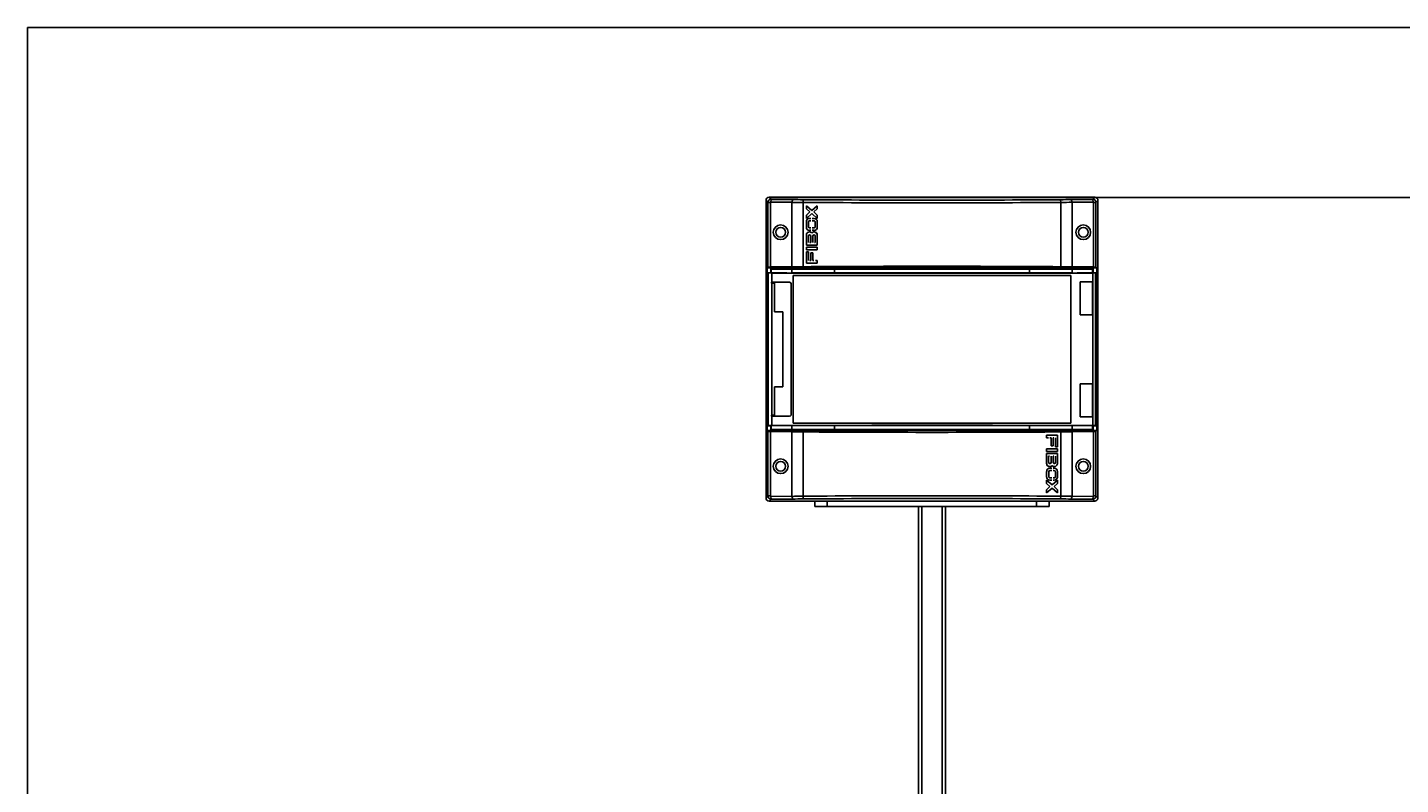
# Model space of a CAD drawing. Extents: x -132501 to 411300, y -42818 to 427495.
# Tile 296 of 330: x 248450 to 249716, y 243512 to 244210. Entities that reach past the tile are written whole.
import ezdxf

# ---------------------------------------------------------------- set-up
doc = ezdxf.new("R2010")
doc.units = 0
doc.header["$LTSCALE"] = 50
doc.layers.get('0').update_dxf_attribs({"linetype": 'CONTINUOUS'})
doc.layers.get('Defpoints').update_dxf_attribs({"linetype": 'CONTINUOUS'})
for name, color, linetype in [('11_FIBOX_MCE14_M', 7, 'CONTINUOUS'), ('96153117_FT_STAN', 7, 'CONTINUOUS'), ('Default', 7, 'CONTINUOUS'), ('SF_LAYOUT', 7, 'CONTINUOUS')]:
    doc.layers.add(name, color=color, linetype=linetype)
doc.styles.add('SEACAD_Solid_Edge_ANSI', font='txt')
doc.dimstyles.new('DIN', dxfattribs={"dimtxt": 3.5, "dimasz": 1.75, "dimexe": 1.75, "dimexo": 0, "dimgap": 1.75, "dimtad": 1, "dimlfac": 10, "dimtxsty": 'SEACAD_Solid_Edge_ANSI', "dimblk1": '_SE_FILLED', "dimblk2": '_SE_FILLED', "dimsah": 1, "dimcen": 1.75, "dimadec": 1, "dimazin": 0, "dimtfac": 1, "dimtmove": 0, "dimatfit": 3, "dimfxl": 0, "dimtolj": 1, "dimarcsym": 0})

# ---------------------------------------------------------------- blocks, each defined once
blk = doc.blocks.new('SE')
at = {"layer": '11_FIBOX_MCE14_M', "color": 7, "linetype": 'Continuous'}
for p, q in [((73.27, 275.87), (73.09, 276.05)), ((73.09, 276.05), (73.09, 276)), ((73.09, 248.67), (73.09, 276.02)), ((73.09, 276), (73.09, 248.7)), ((73.44, 276.35), (73.39, 276.35)), ((73.39, 276.35), (73.57, 276.16)), ((73.41, 276.34), (103.37, 276.34)), ((103.34, 276.35), (73.44, 276.35)), ((73.57, 276.16), (73.53, 275.91)), ((73.57, 276.16), (75.55, 276.15)), ((75.55, 276.15), (75.47, 275.89)), ((76.53, 276.13), (76.5, 275.88)), ((100.25, 276.13), (100.28, 275.88)), ((101.23, 276.15), (103.21, 276.16)), ((101.23, 276.15), (101.3, 275.89)), ((103.21, 276.16), (103.39, 276.35)), ((103.21, 276.16), (103.24, 275.91)), ((103.39, 276.35), (103.34, 276.35)), ((103.69, 276.05), (103.51, 275.87)), ((103.69, 276), (103.69, 276.05)), ((103.69, 276.02), (103.69, 248.67)), ((103.69, 248.7), (103.69, 276)), ((73.27, 275.87), (73.49, 275.87)), ((73.27, 269.92), (73.27, 275.87)), ((73.49, 275.87), (73.49, 269.93)), ((75.47, 275.89), (73.53, 275.91)), ((75.47, 275.89), (75.47, 269.94)), ((76.5, 275.88), (76.5, 269.96)), ((77.32, 275.15), (76.82, 275.58)), ((76.82, 275.58), (76.82, 275.58)), ((77.32, 275.15), (76.82, 275.58)), ((76.82, 275.58), (76.82, 275.28)), ((76.82, 275.28), (77.12, 275)), ((77.12, 275), (76.82, 274.72)), ((76.82, 274.41), (77.32, 274.85)), ((76.82, 274.41), (77.32, 274.85)), ((76.82, 274.72), (76.82, 274.41)), ((77.81, 275.58), (77.32, 275.15)), ((77.32, 274.85), (77.81, 274.41)), ((77.51, 275), (77.81, 275.28)), ((77.51, 275), (77.81, 275.28)), ((77.81, 274.72), (77.51, 275)), ((77.51, 275), (77.51, 275)), ((77.81, 274.72), (77.51, 275)), ((77.81, 275.28), (77.81, 275.58)), ((77.81, 275.58), (77.81, 275.58)), ((77.81, 275.28), (77.81, 275.58)), ((77.81, 275.28), (77.81, 275.28)), ((77.81, 274.41), (77.81, 274.72)), ((77.81, 274.72), (77.81, 274.72)), ((77.81, 274.41), (77.81, 274.72)), ((100.28, 275.88), (100.28, 269.96)), ((103.24, 275.91), (101.3, 275.89)), ((101.3, 275.89), (101.3, 269.94)), ((103.29, 269.93), (103.29, 275.87)), ((103.51, 275.87), (103.29, 275.87)), ((103.51, 275.87), (103.51, 269.92)), ((76.82, 274.41), (76.82, 274.41)), ((76.82, 274.12), (76.82, 273.59)), ((77.01, 274.08), (77.01, 274.08)), ((77.01, 274.08), (77.01, 273.63)), ((77.01, 274.08), (77.01, 273.63)), ((77.01, 273.63), (77.01, 273.63)), ((77.22, 274.41), (77.1, 274.41)), ((77.22, 274.19), (77.11, 274.19)), ((77.11, 273.53), (77.11, 273.53)), ((77.11, 273.53), (77.22, 273.53)), ((77.53, 274.41), (77.35, 274.41)), ((77.52, 274.19), (77.35, 274.19)), ((77.35, 273.53), (77.52, 273.53)), ((77.53, 274.41), (77.46, 274.41)), ((77.52, 273.53), (77.52, 273.53)), ((77.53, 274.41), (77.53, 274.41)), ((77.63, 273.63), (77.63, 274.08)), ((77.81, 274.41), (77.81, 274.41)), ((77.81, 273.59), (77.81, 274.12)), ((77.81, 274.12), (77.81, 274.12)), ((77.81, 273.59), (77.81, 274.12)), ((77.81, 273.59), (77.81, 273.59)), ((76.82, 272.87), (76.82, 271.94)), ((77, 272.77), (77, 272.77)), ((77, 272.77), (77, 272.19)), ((77, 272.77), (77, 272.19)), ((77.1, 273.31), (77.22, 273.31)), ((77.14, 272.19), (77.23, 272.19)), ((77.23, 272.19), (77.23, 272.77)), ((77.35, 273.31), (77.53, 273.31)), ((77.41, 272.77), (77.4, 272.77)), ((77.4, 272.77), (77.4, 272.19)), ((77.41, 272.77), (77.41, 272.19)), ((77.53, 273.31), (77.53, 273.31)), ((77.55, 272.19), (77.63, 272.19)), ((77.63, 272.19), (77.63, 272.77)), ((77.81, 271.94), (77.81, 272.87)), ((77.81, 272.87), (77.81, 272.87)), ((77.81, 271.94), (77.81, 272.87)), ((76.82, 271.94), (77.81, 271.94)), ((77.81, 271.77), (76.82, 271.77)), ((76.82, 271.77), (76.82, 271.52)), ((76.82, 271.52), (77.81, 271.52)), ((77, 271.34), (76.82, 271.34)), ((76.82, 271.34), (76.82, 270.27)), ((77, 270.52), (77, 271.34)), ((77, 271.34), (77, 271.34)), ((77, 270.52), (77, 271.34)), ((77.4, 271.23), (77.23, 271.23)), ((77.23, 271.23), (77.23, 270.52)), ((77.41, 271.23), (77.4, 271.23)), ((77.4, 270.52), (77.4, 271.23)), ((77.41, 270.52), (77.41, 271.23)), ((77.81, 271.77), (77.75, 271.77)), ((77.81, 271.94), (77.81, 271.94)), ((77.81, 271.52), (77.81, 271.77)), ((77.81, 271.77), (77.81, 271.77)), ((77.81, 271.52), (77.81, 271.77)), ((77.81, 271.52), (77.81, 271.52)), ((73.27, 269.92), (73.2, 269.85)), ((73.2, 269.85), (103.58, 269.85)), ((73.2, 269.85), (73.2, 254.85)), ((73.49, 269.93), (73.27, 269.92)), ((73.49, 269.93), (75.47, 269.94)), ((73.58, 269.73), (73.54, 269.75)), ((73.54, 269.4), (73.54, 269.75)), ((73.54, 269.75), (103.24, 269.75)), ((73.58, 269.38), (73.58, 269.73)), ((75.48, 269.73), (73.58, 269.73)), ((75.48, 269.38), (75.48, 269.73)), ((79.39, 269.73), (75.48, 269.73)), ((76.82, 270.27), (77.81, 270.27)), ((77.23, 270.52), (77.14, 270.52)), ((77.51, 270.52), (77.4, 270.52)), ((77.81, 270.52), (77.64, 270.52)), ((77.81, 270.27), (77.81, 270.52)), ((77.81, 270.52), (77.81, 270.52)), ((77.81, 270.27), (77.81, 270.52)), ((77.81, 270.27), (77.81, 270.27)), ((79.39, 269.38), (79.39, 269.73)), ((97.39, 269.38), (97.39, 269.73)), ((101.3, 269.73), (97.39, 269.73)), ((101.3, 269.94), (103.29, 269.93)), ((101.3, 269.38), (101.3, 269.73)), ((103.2, 269.73), (101.3, 269.73)), ((103.24, 269.75), (103.2, 269.73)), ((103.2, 269.38), (103.2, 269.73)), ((103.24, 269.75), (103.24, 269.4)), ((103.51, 269.92), (103.29, 269.93)), ((103.51, 269.92), (103.58, 269.85)), ((103.58, 254.85), (103.58, 269.85)), ((73.54, 269.4), (73.24, 269.4)), ((73.24, 269.4), (73.3, 269.38)), ((73.24, 266.45), (73.24, 269.4)), ((73.3, 269.38), (73.62, 269.37)), ((73.3, 255.32), (73.3, 269.38)), ((73.58, 269.38), (73.54, 269.4)), ((73.62, 268.52), (73.59, 268.52)), ((73.59, 268.52), (73.59, 268.43)), ((73.59, 268.43), (73.62, 268.43)), ((73.62, 269.37), (73.62, 268.52)), ((73.88, 268.43), (73.62, 268.43)), ((73.62, 268.43), (73.62, 256.27)), ((73.88, 265.81), (73.88, 268.43)), ((79.39, 269.38), (75.48, 269.38)), ((75.59, 255.55), (75.59, 269.15)), ((75.59, 269.15), (101.19, 269.15)), ((75.6, 269.15), (75.6, 255.55)), ((101.3, 269.38), (97.39, 269.38)), ((101.18, 255.55), (101.18, 269.15)), ((101.19, 255.55), (101.19, 269.15)), ((102.05, 268.57), (103.21, 268.57)), ((102.05, 265.52), (102.05, 268.57)), ((103.24, 269.4), (103.2, 269.38)), ((103.2, 268.57), (103.2, 265.52)), ((103.21, 269.37), (103.48, 269.38)), ((103.21, 268.57), (103.21, 269.37)), ((103.21, 255.32), (103.21, 269.37)), ((103.21, 269.37), (103.21, 269.37)), ((103.21, 268.57), (103.21, 265.52)), ((103.54, 269.4), (103.24, 269.4)), ((103.48, 269.38), (103.54, 269.4)), ((103.48, 269.38), (103.48, 255.32)), ((103.54, 268.57), (103.48, 268.57)), ((103.48, 265.52), (103.48, 268.57)), ((103.52, 265.52), (103.52, 268.57)), ((103.54, 268.57), (103.54, 269.4)), ((75.41, 268.37), (75.41, 256.33)), ((73.24, 266.45), (73.29, 266.45)), ((73.29, 266.45), (73.29, 258.25)), ((74.65, 258.88), (74.65, 265.81)), ((103.21, 265.52), (102.05, 265.52)), ((103.21, 259.17), (103.21, 265.52)), ((103.54, 265.52), (103.48, 265.52)), ((103.54, 259.17), (103.54, 265.52)), ((73.28, 261.03), (73.28, 259.67)), ((73.29, 261.03), (73.28, 261.03)), ((73.28, 259.67), (73.29, 259.67)), ((73.29, 258.25), (73.24, 258.25)), ((73.24, 255.3), (73.24, 258.25)), ((73.88, 256.27), (73.88, 258.88)), ((102.05, 256.12), (102.05, 259.17)), ((102.05, 259.17), (103.21, 259.17)), ((103.2, 259.17), (103.2, 256.12)), ((103.21, 259.17), (103.21, 256.12)), ((103.54, 259.17), (103.48, 259.17)), ((103.48, 256.12), (103.48, 259.17)), ((103.52, 256.12), (103.52, 259.17)), ((73.59, 256.27), (73.59, 256.17)), ((73.62, 256.27), (73.59, 256.27)), ((73.59, 256.17), (73.62, 256.17)), ((73.62, 256.27), (73.88, 256.27)), ((73.62, 256.17), (73.62, 255.32)), ((103.21, 256.12), (102.05, 256.12)), ((103.21, 255.32), (103.21, 256.12)), ((103.54, 256.12), (103.48, 256.12)), ((103.54, 255.3), (103.54, 256.12)), ((103.58, 254.85), (73.2, 254.85)), ((73.27, 254.77), (73.2, 254.85)), ((73.3, 255.32), (73.24, 255.3)), ((73.24, 255.3), (73.54, 255.3)), ((73.27, 254.77), (73.49, 254.76)), ((73.27, 248.83), (73.27, 254.77)), ((73.62, 255.32), (73.3, 255.32)), ((75.47, 254.75), (73.49, 254.76)), ((73.49, 254.76), (73.49, 248.83)), ((73.54, 255.3), (73.58, 255.31)), ((73.54, 255.3), (73.54, 254.95)), ((73.54, 254.95), (73.58, 254.96)), ((103.24, 254.95), (73.54, 254.95)), ((73.58, 255.31), (73.58, 254.96)), ((73.58, 254.96), (75.48, 254.96)), ((75.47, 248.8), (75.47, 254.75)), ((75.48, 255.31), (79.39, 255.31)), ((75.48, 255.31), (75.48, 254.96)), ((75.48, 254.96), (79.39, 254.96)), ((75.59, 255.55), (101.19, 255.55)), ((76.5, 248.81), (76.5, 254.73)), ((79.39, 255.31), (79.39, 254.96)), ((79.39, 254.96), (88.39, 254.96)), ((88.39, 254.96), (97.39, 254.96)), ((97.39, 255.31), (101.3, 255.31)), ((97.39, 255.31), (97.39, 254.96)), ((97.39, 254.96), (101.3, 254.96)), ((100.28, 248.81), (100.28, 254.73)), ((101.3, 254.96), (101.3, 255.31)), ((101.3, 254.96), (103.2, 254.96)), ((103.29, 254.76), (101.3, 254.75)), ((101.3, 248.8), (101.3, 254.75)), ((103.2, 255.31), (103.24, 255.3)), ((103.2, 255.31), (103.2, 254.96)), ((103.2, 254.96), (103.24, 254.95)), ((103.21, 255.32), (103.21, 255.32)), ((103.48, 255.32), (103.21, 255.32)), ((103.24, 255.3), (103.54, 255.3)), ((103.24, 255.3), (103.24, 254.95)), ((103.29, 254.76), (103.51, 254.77)), ((103.29, 248.83), (103.29, 254.76)), ((103.54, 255.3), (103.48, 255.32)), ((103.51, 254.77), (103.58, 254.85)), ((103.51, 254.77), (103.51, 248.83)), ((99.96, 254.43), (98.96, 254.43)), ((98.96, 254.43), (98.96, 254.18)), ((98.96, 254.43), (98.96, 254.18)), ((98.96, 254.43), (98.96, 254.43)), ((98.96, 254.18), (99.14, 254.18)), ((98.96, 254.18), (98.96, 254.18)), ((99.27, 254.18), (99.37, 254.18)), ((99.37, 254.18), (99.37, 253.46)), ((99.37, 254.18), (99.37, 253.46)), ((99.37, 253.46), (99.55, 253.46)), ((99.37, 253.46), (99.37, 253.46)), ((99.55, 253.46), (99.55, 254.18)), ((99.55, 254.18), (99.63, 254.18)), ((99.78, 254.18), (99.78, 253.35)), ((99.78, 254.18), (99.78, 253.35)), ((99.78, 253.35), (99.96, 253.35)), ((99.78, 253.35), (99.78, 253.35)), ((99.96, 253.35), (99.96, 254.43)), ((98.96, 253.18), (98.96, 252.93)), ((99.96, 253.18), (98.96, 253.18)), ((98.96, 253.18), (98.96, 252.93)), ((98.96, 253.18), (98.96, 253.18)), ((98.96, 252.93), (99.96, 252.93)), ((98.96, 252.93), (99.03, 252.93)), ((98.96, 252.93), (98.96, 252.93)), ((99.96, 252.75), (98.96, 252.75)), ((98.96, 252.75), (98.96, 251.82)), ((98.96, 252.75), (98.96, 251.82)), ((98.96, 252.75), (98.96, 252.75)), ((99.14, 252.5), (99.14, 251.93)), ((99.22, 252.5), (99.14, 252.5)), ((99.37, 251.93), (99.37, 252.5)), ((99.37, 251.93), (99.37, 252.5)), ((99.37, 251.93), (99.37, 251.93)), ((99.55, 252.5), (99.55, 251.93)), ((99.63, 252.5), (99.55, 252.5)), ((99.78, 251.93), (99.78, 252.5)), ((99.78, 251.93), (99.78, 252.5)), ((99.78, 251.93), (99.78, 251.93)), ((99.96, 252.93), (99.96, 253.18)), ((99.96, 251.82), (99.96, 252.75)), ((98.96, 251.82), (98.96, 251.82)), ((98.96, 251.1), (98.96, 250.57)), ((98.96, 251.1), (98.96, 250.57)), ((98.96, 251.1), (98.96, 251.1)), ((99.15, 251.06), (99.15, 250.61)), ((99.43, 251.38), (99.25, 251.38)), ((99.25, 251.38), (99.25, 251.38)), ((99.25, 251.17), (99.26, 251.17)), ((99.43, 251.17), (99.26, 251.17)), ((99.67, 251.38), (99.56, 251.38)), ((99.67, 251.17), (99.56, 251.17)), ((99.66, 251.17), (99.67, 251.17)), ((99.77, 250.61), (99.77, 251.06)), ((99.77, 251.06), (99.77, 251.06)), ((99.77, 250.61), (99.77, 251.06)), ((99.96, 250.57), (99.96, 251.1)), ((98.96, 250.57), (98.96, 250.57)), ((99.46, 249.85), (98.96, 250.28)), ((98.96, 250.28), (98.96, 249.98)), ((98.96, 250.28), (98.96, 249.98)), ((98.96, 250.28), (98.96, 250.28)), ((98.96, 249.98), (99.26, 249.69)), ((98.96, 249.98), (99.26, 249.69)), ((98.96, 249.98), (98.96, 249.98)), ((99.26, 249.69), (98.96, 249.41)), ((99.26, 249.69), (98.96, 249.41)), ((98.96, 249.11), (99.46, 249.54)), ((98.96, 249.41), (98.96, 249.11)), ((98.96, 249.41), (98.96, 249.11)), ((98.96, 249.41), (98.96, 249.41)), ((99.25, 250.28), (99.43, 250.28)), ((99.25, 250.28), (99.31, 250.28)), ((99.25, 250.28), (99.25, 250.28)), ((99.26, 250.5), (99.43, 250.5)), ((99.26, 249.69), (99.26, 249.69)), ((99.96, 250.28), (99.46, 249.85)), ((99.96, 250.28), (99.46, 249.85)), ((99.46, 249.54), (99.96, 249.11)), ((99.46, 249.54), (99.96, 249.11)), ((99.56, 250.5), (99.67, 250.5)), ((99.56, 250.28), (99.67, 250.28)), ((99.66, 249.69), (99.96, 249.98)), ((99.96, 249.41), (99.66, 249.69)), ((99.77, 250.61), (99.77, 250.61)), ((99.96, 249.98), (99.96, 250.28)), ((99.96, 250.28), (99.96, 250.28)), ((99.96, 249.11), (99.96, 249.41)), ((73.09, 248.65), (73.27, 248.83)), ((73.09, 248.7), (73.09, 248.65)), ((73.27, 248.83), (73.49, 248.83)), ((73.57, 248.53), (73.39, 248.35)), ((73.39, 248.35), (73.44, 248.35)), ((103.37, 248.35), (73.41, 248.35)), ((73.44, 248.35), (78.74, 248.35)), ((73.53, 248.78), (75.47, 248.8)), ((73.57, 248.53), (73.53, 248.78)), ((75.55, 248.54), (73.57, 248.53)), ((75.55, 248.54), (75.47, 248.8)), ((76.53, 248.56), (76.5, 248.81)), ((77.58, 247.85), (77.58, 248.35)), ((78.74, 247.85), (78.74, 248.35)), ((98.04, 248.35), (103.34, 248.35)), ((98.04, 247.85), (98.04, 248.35)), ((98.96, 249.11), (98.96, 249.11)), ((99.2, 247.85), (99.2, 248.35)), ((99.96, 249.11), (99.96, 249.11)), ((100.25, 248.56), (100.28, 248.81)), ((101.23, 248.54), (101.3, 248.8)), ((103.21, 248.53), (101.23, 248.54)), ((101.3, 248.8), (103.24, 248.78)), ((103.21, 248.53), (103.24, 248.78)), ((103.39, 248.35), (103.21, 248.53)), ((103.51, 248.83), (103.29, 248.83)), ((103.34, 248.35), (103.39, 248.35)), ((103.51, 248.83), (103.69, 248.65)), ((103.69, 248.65), (103.69, 248.7)), ((78.74, 247.85), (77.58, 247.85)), ((78.74, 247.85), (98.04, 247.85)), ((99.2, 247.85), (98.04, 247.85))]:
    blk.add_line(p, q, dxfattribs=at)
for centre, radius in [((74.44, 273.13), 0.68), ((74.44, 273.13), 0.45), ((102.34, 273.13), 0.68), ((102.34, 273.13), 0.45), ((74.44, 251.57), 0.68), ((74.44, 251.57), 0.45), ((102.34, 251.57), 0.68), ((102.34, 251.57), 0.45)]:
    blk.add_circle(centre, radius, dxfattribs=at)
for centre, radius, start, end in [((73.44, 276), 0.35, 175.5647, 180), ((73.57, 275.86), 0.3, 90.0493, 179.8182), ((73.44, 276), 0.35, 90, 94.4353), ((76.8, 321.3), 45.17, 268.4131, 269.6547), ((88.39, 2076.65), 1800.56, 269.62255, 270.37746), ((99.98, 321.38), 45.25, 270.3461, 271.5857), ((103.21, 275.86), 0.3, 0.1822, 89.9503), ((103.34, 276), 0.35, 85.5647, 90), ((103.34, 276), 0.35, 0, 4.4353), ((73.53, 275.87), 0.0448, 89.5176, 179.596), ((76.8, 329.57), 53.7, 268.5824, 269.6746), ((88.39, 2098.97), 1823.13, 269.62627, 270.37374), ((99.97, 329.65), 53.77, 270.3261, 271.4167), ((103.24, 275.87), 0.0448, 0.404, 90.4824), ((77.1, 274.12), 0.285, 90.1924, 180.2137), ((77.1, 273.59), 0.285, 179.806, 269.7879), ((77.11, 274.08), 0.106, 90.208, 180.1909), ((77.11, 274.08), 0.106, 90.1824, 180.2285), ((77.11, 273.63), 0.106, 179.7723, 269.8288), ((77.11, 273.63), 0.106, 179.7862, 269.8029), ((77.52, 274.08), 0.106, 359.7948, 89.8431), ((77.52, 273.63), 0.106, 270.1902, 0.172), ((77.53, 274.12), 0.285, 359.823, 89.8095), ((77.53, 274.12), 0.285, 359.8369, 89.8077), ((77.53, 273.59), 0.285, 270.185, 0.1825), ((77.53, 273.59), 0.285, 270.1753, 0.1801), ((77.1, 272.88), 0.283, 41.0367, 180.6371), ((77.11, 272.77), 0.115, 359.6147, 180.3853), ((77.11, 272.77), 0.115, 106.4438, 180.4048), ((77.1, 272.88), 0.282, 40.7381, 96.4891), ((77.53, 272.88), 0.283, 359.4415, 138.9083), ((77.52, 272.77), 0.115, 359.6432, 180.3568), ((77.52, 272.77), 0.115, 106.4434, 180.3761), ((77.53, 272.88), 0.283, 359.1023, 96.9035), ((88.39, 23475.03), 23205.3, 269.977776, 270.022224), ((75.26, 268.37), 0.151, 0.1045, 89.8955), ((88.39, 23474.68), 23205.3, 269.977776, 270.022224), ((75.26, 256.33), 0.151, 270.0975, 359.9025), ((88.39, -22949.99), 23205.3, 89.977776, 90.022224), ((99.26, 251.93), 0.115, 179.6432, 0.3568), ((99.25, 251.93), 0.115, 286.4434, 0.3761), ((99.67, 251.93), 0.115, 179.6147, 0.3853), ((99.66, 251.93), 0.115, 286.4438, 0.4048), ((99.25, 251.82), 0.283, 179.4415, 318.9083), ((99.24, 251.81), 0.283, 179.1023, 276.9035), ((99.25, 251.1), 0.285, 90.1753, 180.1801), ((99.25, 251.1), 0.285, 90.185, 180.1825), ((99.26, 251.06), 0.106, 90.1902, 180.172), ((99.67, 251.82), 0.283, 221.0367, 0.6371), ((99.67, 251.81), 0.282, 220.7381, 276.4891), ((99.66, 251.06), 0.106, 359.7862, 89.8029), ((99.67, 251.1), 0.285, 359.806, 89.7879), ((99.66, 251.06), 0.106, 359.7723, 89.8288), ((99.25, 250.57), 0.285, 179.8369, 269.8077), ((99.25, 250.57), 0.285, 179.823, 269.8095), ((99.26, 250.61), 0.106, 179.7948, 269.8431), ((99.66, 250.61), 0.106, 270.1824, 0.2285), ((99.66, 250.61), 0.106, 270.208, 0.1909), ((99.67, 250.57), 0.285, 270.1924, 0.2137), ((73.44, 248.7), 0.35, 180, 184.4353), ((73.57, 248.83), 0.3, 180.1822, 269.9503), ((73.44, 248.7), 0.35, 265.5647, 270), ((73.53, 248.83), 0.0448, 180.404, 270.4824), ((76.8, 195.04), 53.77, 90.3261, 91.4167), ((76.8, 203.31), 45.25, 90.3461, 91.5857), ((88.39, -1574.28), 1823.13, 89.62627, 90.37374), ((88.39, -1551.96), 1800.56, 89.62255, 90.37746), ((99.98, 203.39), 45.17, 88.4131, 89.6547), ((99.98, 195.12), 53.7, 88.5824, 89.6746), ((103.21, 248.83), 0.3, 270.0493, 359.8182), ((103.24, 248.83), 0.0448, 269.5176, 359.596), ((103.34, 248.7), 0.35, 270, 274.4353), ((103.34, 248.7), 0.35, 355.5647, 0)]:
    blk.add_arc(centre, radius, start, end, dxfattribs=at)
for centre, major_axis, ratio, start_param, end_param in [((73.39, 276.05), (0.213, -0.213), 0.997265, 2.357564, 3.925621), ((103.39, 276.05), (-0.213, -0.213), 0.997265, 2.357564, 3.925621), ((76.88, 269.8), (-3.02, 0), 0.052336, -1.445156, -1.088075), ((88.39, 265.03), (-94.9, 0), 0.052336, 4.586749, 4.838029), ((99.9, 269.8), (3.02, 0), 0.052336, 1.088075, 1.445156), ((88.39, 271.02), (-95.11, 0), 0.017455, 1.414406, 1.434602), ((88.39, 271.02), (95.8, 0), 0.017455, 4.557641, 4.867734), ((88.39, 271.02), (95.11, 0), 0.017455, -1.434602, -1.414406), ((88.39, 253.67), (-95.11, 0), 0.017455, -1.434602, -1.414406), ((88.39, 253.67), (-95.8, 0), 0.017455, 4.557044, 4.867137), ((76.88, 254.89), (-3.02, 0), 0.052336, 1.088075, 1.445156), ((88.39, 259.66), (94.9, 0), 0.052336, 4.586749, 4.838029), ((99.9, 254.89), (3.02, 0), 0.052336, -1.445156, -1.088075), ((88.39, 253.67), (95.11, 0), 0.017455, 1.414406, 1.434602), ((73.39, 248.65), (0.213, 0.213), 0.997265, 2.357564, 3.925621), ((103.39, 248.65), (-0.213, 0.213), 0.997265, 2.357564, 3.925621)]:
    blk.add_ellipse(centre, major_axis=major_axis, ratio=ratio, start_param=start_param, end_param=end_param, dxfattribs=at)
for points in [[(73.62, 268.52), (74.17, 268.52), (74.71, 268.52), (75.26, 268.52)], [(75.26, 256.17), (74.71, 256.17), (74.17, 256.17), (73.62, 256.17)]]:
    blk.add_open_spline(points, degree=3, dxfattribs=at)
for points in [[(74.65, 265.81), (74.56, 265.81), (74.47, 265.81), (74.38, 265.81), (74.29, 265.81), (74.21, 265.81), (74.13, 265.81), (74.04, 265.81), (73.96, 265.81), (73.88, 265.81)], [(73.88, 258.88), (73.97, 258.88), (74.06, 258.88), (74.15, 258.88), (74.23, 258.88), (74.31, 258.88), (74.4, 258.88), (74.48, 258.88), (74.56, 258.88), (74.65, 258.88)]]:
    blk.add_open_spline(points, degree=3, knots=[0, 0, 0, 0, 0.350523, 0.350523, 0.350523, 0.67526, 0.67526, 0.67526, 1, 1, 1, 1], dxfattribs=at)
at = {"layer": '96153117_FT_STAN', "color": 7, "linetype": 'Continuous'}
for p, q in [((87.14, 196.36), (87.14, 247.85)), ((87.46, 196.36), (87.46, 247.85)), ((89.32, 196.36), (89.32, 247.85)), ((89.64, 196.36), (89.64, 247.85))]:
    blk.add_line(p, q, dxfattribs=at)
blk = doc.blocks.new('_SE_FILLED')
at = {"color": 0}
blk.add_line((0, 0), (-1, 0), dxfattribs=at)
blk.add_solid([(0, 0), (-1, -0.1665), (-1, 0.1665), (0, 0)], dxfattribs=at)
blk = doc.blocks.new('*D2098')
at = {"layer": 'Default', "color": 0, "linetype": 'Continuous', "lineweight": -2, "transparency": 16777216}
for p, q in [((249433.1, 244053.2), (250096.2, 244053.2)), ((250094.5, 242845.5), (250094.5, 244051.5)), ((249539.1, 242843.7), (250096.2, 242843.7))]:
    blk.add_line(p, q, dxfattribs=at)
at = {"layer": 'Defpoints', "color": 0, "linetype": 'Continuous', "transparency": 16777216}
for p in [(249433.1, 244053.2), (250094.5, 244053.2), (249539.1, 242843.7)]:
    blk.add_point(p, dxfattribs=at)
at = {"layer": 'Default', "color": 0, "linetype": 'Continuous', "lineweight": -2, "transparency": 16777216, "xscale": 1.75, "yscale": 1.75, "zscale": 1.75}
for p, rotation in [((250094.5, 244053.2), 90), ((250094.5, 242843.7), 270)]:
    blk.add_blockref('_SE_FILLED', p, dxfattribs=dict(at, rotation=rotation))
at = {"layer": 'Default', "color": 0, "linetype": 'Continuous', "transparency": 16777216, "insert": (250091, 243448.5), "char_height": 3.5, "attachment_point": 5, "rotation": 90, "style": 'SEACAD_Solid_Edge_ANSI'}
blk.add_mtext('\\A1;\\A1;12095', dxfattribs=at)

msp = doc.modelspace()

# ---------------------------------------------------------------- linework, layer by layer
at = {"layer": 'SF_LAYOUT', "color": 7, "linetype": 'Continuous'}
for p, q in [((248449.7068, 241339.7787), (248449.7068, 244209.7787)), ((248449.7068, 244209.7787), (252549.7068, 244209.7787))]:
    msp.add_line(p, q, dxfattribs=at)

# ---------------------------------------------------------------- block references
at = {"layer": 'Default', "xscale": 10, "yscale": 10, "zscale": 10}
msp.add_blockref('SE', (248399.7068, 241289.7787), dxfattribs=at)

# ---------------------------------------------------------------- dimensions: what is measured, and where the dimension line sits
at = {"layer": 'Default', "color": 7, "linetype": 'Continuous'}
dim = msp.add_linear_dim(base=(250094.4758, 244053.2382), p1=(249539.0907, 242843.7382), p2=(249433.0907, 244053.2382), angle=90, text='\\A1;<>', dimstyle='DIN', override={"dimdec": 0, "dimtdec": 0}, dxfattribs=at)
dim.commit()
dim.dimension.update_dxf_attribs({"geometry": '*D2098', "text_midpoint": (250094.4758, 243448.4882), "dimtype": 160})

doc.saveas('drawing.dxf')
